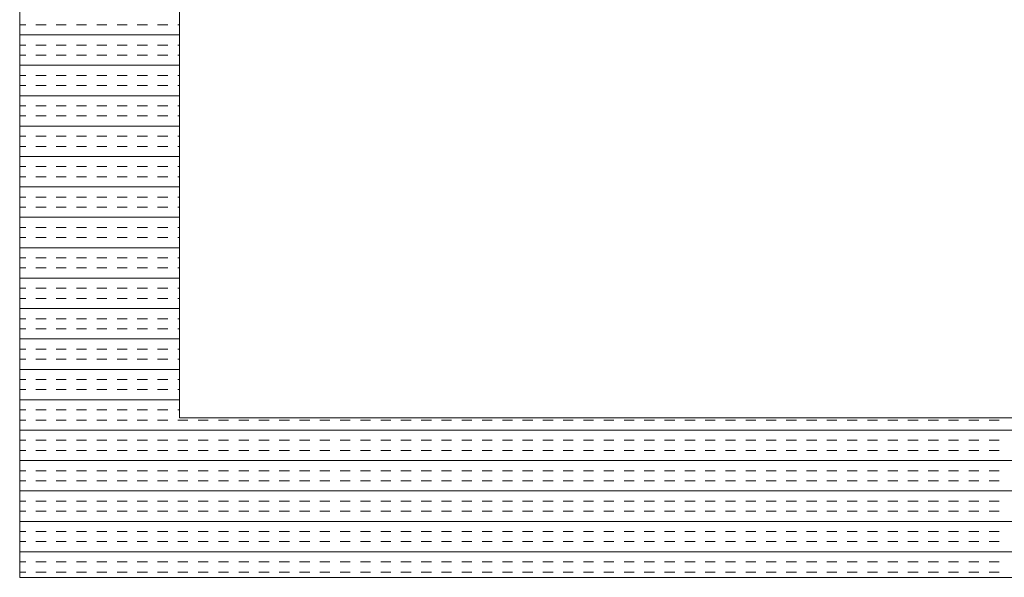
# Model space of a CAD drawing. Extents: x 3940905 to 4145695, y 925352 to 1109797.
# Tile 489 of 656: x 4007216 to 4007524, y 1099910 to 1100085. Entities that reach past the tile are written whole.
import ezdxf

# ---------------------------------------------------------------- set-up
doc = ezdxf.new("R2010")
doc.units = 0
doc.header["$LTSCALE"] = 750
doc.header["$MEASUREMENT"] = 0
doc.layers.add('CKD Equipments', color=252, linetype='CONTINUOUS', lineweight=0)

msp = doc.modelspace()

# ---------------------------------------------------------------- linework, layer by layer
at = {"layer": 'CKD Equipments'}
for p, q in [((4007216.16, 1100610.1), (4007216.16, 1099910.1)), ((4007266.16, 1100560.1), (4007266.16, 1099960.1)), ((4007266.16, 1099960.1), (4007984.16, 1099960.1)), ((4007216.16, 1099910.1), (4008034.16, 1099910.1))]:
    msp.add_line(p, q, dxfattribs=at)
at = {"layer": 'CKD Equipments', "color": 4, "linetype": 'Continuous'}
for p, q in [((4007216.16, 1100083.21), (4007218.05, 1100083.21)), ((4007221.23, 1100083.21), (4007224.4, 1100083.21)), ((4007227.58, 1100083.21), (4007230.75, 1100083.21)), ((4007233.93, 1100083.21), (4007237.1, 1100083.21)), ((4007240.28, 1100083.21), (4007243.45, 1100083.21)), ((4007246.63, 1100083.21), (4007249.8, 1100083.21)), ((4007252.98, 1100083.21), (4007256.15, 1100083.21)), ((4007259.33, 1100083.21), (4007262.5, 1100083.21)), ((4007265.68, 1100083.21), (4007266.16, 1100083.21)), ((4007216.16, 1100080.03), (4007266.16, 1100080.03)), ((4007216.16, 1100076.86), (4007218.05, 1100076.86)), ((4007221.23, 1100076.86), (4007224.4, 1100076.86)), ((4007227.58, 1100076.86), (4007230.75, 1100076.86)), ((4007233.93, 1100076.86), (4007237.1, 1100076.86)), ((4007240.28, 1100076.86), (4007243.45, 1100076.86)), ((4007246.63, 1100076.86), (4007249.8, 1100076.86)), ((4007252.98, 1100076.86), (4007256.15, 1100076.86)), ((4007259.33, 1100076.86), (4007262.5, 1100076.86)), ((4007265.68, 1100076.86), (4007266.16, 1100076.86)), ((4007216.16, 1100073.68), (4007218.05, 1100073.68)), ((4007221.23, 1100073.68), (4007224.4, 1100073.68)), ((4007227.58, 1100073.68), (4007230.75, 1100073.68)), ((4007233.93, 1100073.68), (4007237.1, 1100073.68)), ((4007240.28, 1100073.68), (4007243.45, 1100073.68)), ((4007246.63, 1100073.68), (4007249.8, 1100073.68)), ((4007252.98, 1100073.68), (4007256.15, 1100073.68)), ((4007259.33, 1100073.68), (4007262.5, 1100073.68)), ((4007265.68, 1100073.68), (4007266.16, 1100073.68)), ((4007216.16, 1100070.51), (4007266.16, 1100070.51)), ((4007216.16, 1100067.33), (4007218.05, 1100067.33)), ((4007221.23, 1100067.33), (4007224.4, 1100067.33)), ((4007227.58, 1100067.33), (4007230.75, 1100067.33)), ((4007233.93, 1100067.33), (4007237.1, 1100067.33)), ((4007240.28, 1100067.33), (4007243.45, 1100067.33)), ((4007246.63, 1100067.33), (4007249.8, 1100067.33)), ((4007252.98, 1100067.33), (4007256.15, 1100067.33)), ((4007259.33, 1100067.33), (4007262.5, 1100067.33)), ((4007265.68, 1100067.33), (4007266.16, 1100067.33)), ((4007216.16, 1100064.16), (4007218.05, 1100064.16)), ((4007221.23, 1100064.16), (4007224.4, 1100064.16)), ((4007227.58, 1100064.16), (4007230.75, 1100064.16)), ((4007233.93, 1100064.16), (4007237.1, 1100064.16)), ((4007240.28, 1100064.16), (4007243.45, 1100064.16)), ((4007246.63, 1100064.16), (4007249.8, 1100064.16)), ((4007252.98, 1100064.16), (4007256.15, 1100064.16)), ((4007259.33, 1100064.16), (4007262.5, 1100064.16)), ((4007265.68, 1100064.16), (4007266.16, 1100064.16)), ((4007216.16, 1100060.98), (4007266.16, 1100060.98)), ((4007216.16, 1100057.81), (4007218.05, 1100057.81)), ((4007221.23, 1100057.81), (4007224.4, 1100057.81)), ((4007227.58, 1100057.81), (4007230.75, 1100057.81)), ((4007233.93, 1100057.81), (4007237.1, 1100057.81)), ((4007240.28, 1100057.81), (4007243.45, 1100057.81)), ((4007246.63, 1100057.81), (4007249.8, 1100057.81)), ((4007252.98, 1100057.81), (4007256.15, 1100057.81)), ((4007259.33, 1100057.81), (4007262.5, 1100057.81)), ((4007265.68, 1100057.81), (4007266.16, 1100057.81)), ((4007216.16, 1100054.63), (4007218.05, 1100054.63)), ((4007221.23, 1100054.63), (4007224.4, 1100054.63)), ((4007227.58, 1100054.63), (4007230.75, 1100054.63)), ((4007233.93, 1100054.63), (4007237.1, 1100054.63)), ((4007240.28, 1100054.63), (4007243.45, 1100054.63)), ((4007246.63, 1100054.63), (4007249.8, 1100054.63)), ((4007252.98, 1100054.63), (4007256.15, 1100054.63)), ((4007259.33, 1100054.63), (4007262.5, 1100054.63)), ((4007265.68, 1100054.63), (4007266.16, 1100054.63)), ((4007216.16, 1100051.46), (4007266.16, 1100051.46)), ((4007216.16, 1100048.28), (4007218.05, 1100048.28)), ((4007221.23, 1100048.28), (4007224.4, 1100048.28)), ((4007227.58, 1100048.28), (4007230.75, 1100048.28)), ((4007233.93, 1100048.28), (4007237.1, 1100048.28)), ((4007240.28, 1100048.28), (4007243.45, 1100048.28)), ((4007246.63, 1100048.28), (4007249.8, 1100048.28)), ((4007252.98, 1100048.28), (4007256.15, 1100048.28)), ((4007259.33, 1100048.28), (4007262.5, 1100048.28)), ((4007265.68, 1100048.28), (4007266.16, 1100048.28)), ((4007216.16, 1100045.11), (4007218.05, 1100045.11)), ((4007221.23, 1100045.11), (4007224.4, 1100045.11)), ((4007227.58, 1100045.11), (4007230.75, 1100045.11)), ((4007233.93, 1100045.11), (4007237.1, 1100045.11)), ((4007240.28, 1100045.11), (4007243.45, 1100045.11)), ((4007246.63, 1100045.11), (4007249.8, 1100045.11)), ((4007252.98, 1100045.11), (4007256.15, 1100045.11)), ((4007259.33, 1100045.11), (4007262.5, 1100045.11)), ((4007265.68, 1100045.11), (4007266.16, 1100045.11)), ((4007216.16, 1100041.93), (4007266.16, 1100041.93)), ((4007216.16, 1100038.76), (4007218.05, 1100038.76)), ((4007221.23, 1100038.76), (4007224.4, 1100038.76)), ((4007227.58, 1100038.76), (4007230.75, 1100038.76)), ((4007233.93, 1100038.76), (4007237.1, 1100038.76)), ((4007240.28, 1100038.76), (4007243.45, 1100038.76)), ((4007246.63, 1100038.76), (4007249.8, 1100038.76)), ((4007252.98, 1100038.76), (4007256.15, 1100038.76)), ((4007259.33, 1100038.76), (4007262.5, 1100038.76)), ((4007265.68, 1100038.76), (4007266.16, 1100038.76)), ((4007216.16, 1100035.58), (4007218.05, 1100035.58)), ((4007221.23, 1100035.58), (4007224.4, 1100035.58)), ((4007227.58, 1100035.58), (4007230.75, 1100035.58)), ((4007233.93, 1100035.58), (4007237.1, 1100035.58)), ((4007240.28, 1100035.58), (4007243.45, 1100035.58)), ((4007246.63, 1100035.58), (4007249.8, 1100035.58)), ((4007252.98, 1100035.58), (4007256.15, 1100035.58)), ((4007259.33, 1100035.58), (4007262.5, 1100035.58)), ((4007265.68, 1100035.58), (4007266.16, 1100035.58)), ((4007216.16, 1100032.41), (4007266.16, 1100032.41)), ((4007216.16, 1100029.23), (4007218.05, 1100029.23)), ((4007221.23, 1100029.23), (4007224.4, 1100029.23)), ((4007227.58, 1100029.23), (4007230.75, 1100029.23)), ((4007233.93, 1100029.23), (4007237.1, 1100029.23)), ((4007240.28, 1100029.23), (4007243.45, 1100029.23)), ((4007246.63, 1100029.23), (4007249.8, 1100029.23)), ((4007252.98, 1100029.23), (4007256.15, 1100029.23)), ((4007259.33, 1100029.23), (4007262.5, 1100029.23)), ((4007265.68, 1100029.23), (4007266.16, 1100029.23)), ((4007216.16, 1100026.06), (4007218.05, 1100026.06)), ((4007221.23, 1100026.06), (4007224.4, 1100026.06)), ((4007227.58, 1100026.06), (4007230.75, 1100026.06)), ((4007233.93, 1100026.06), (4007237.1, 1100026.06)), ((4007240.28, 1100026.06), (4007243.45, 1100026.06)), ((4007246.63, 1100026.06), (4007249.8, 1100026.06)), ((4007252.98, 1100026.06), (4007256.15, 1100026.06)), ((4007259.33, 1100026.06), (4007262.5, 1100026.06)), ((4007265.68, 1100026.06), (4007266.16, 1100026.06)), ((4007216.16, 1100022.88), (4007266.16, 1100022.88)), ((4007216.16, 1100019.71), (4007218.05, 1100019.71)), ((4007221.23, 1100019.71), (4007224.4, 1100019.71)), ((4007227.58, 1100019.71), (4007230.75, 1100019.71)), ((4007233.93, 1100019.71), (4007237.1, 1100019.71)), ((4007240.28, 1100019.71), (4007243.45, 1100019.71)), ((4007246.63, 1100019.71), (4007249.8, 1100019.71)), ((4007252.98, 1100019.71), (4007256.15, 1100019.71)), ((4007259.33, 1100019.71), (4007262.5, 1100019.71)), ((4007265.68, 1100019.71), (4007266.16, 1100019.71)), ((4007216.16, 1100016.53), (4007218.05, 1100016.53)), ((4007221.23, 1100016.53), (4007224.4, 1100016.53)), ((4007227.58, 1100016.53), (4007230.75, 1100016.53)), ((4007233.93, 1100016.53), (4007237.1, 1100016.53)), ((4007240.28, 1100016.53), (4007243.45, 1100016.53)), ((4007246.63, 1100016.53), (4007249.8, 1100016.53)), ((4007252.98, 1100016.53), (4007256.15, 1100016.53)), ((4007259.33, 1100016.53), (4007262.5, 1100016.53)), ((4007265.68, 1100016.53), (4007266.16, 1100016.53)), ((4007216.16, 1100013.36), (4007266.16, 1100013.36)), ((4007216.16, 1100010.18), (4007218.05, 1100010.18)), ((4007221.23, 1100010.18), (4007224.4, 1100010.18)), ((4007227.58, 1100010.18), (4007230.75, 1100010.18)), ((4007233.93, 1100010.18), (4007237.1, 1100010.18)), ((4007240.28, 1100010.18), (4007243.45, 1100010.18)), ((4007246.63, 1100010.18), (4007249.8, 1100010.18)), ((4007252.98, 1100010.18), (4007256.15, 1100010.18)), ((4007259.33, 1100010.18), (4007262.5, 1100010.18)), ((4007265.68, 1100010.18), (4007266.16, 1100010.18)), ((4007216.16, 1100007.01), (4007218.05, 1100007.01)), ((4007221.23, 1100007.01), (4007224.4, 1100007.01)), ((4007227.58, 1100007.01), (4007230.75, 1100007.01)), ((4007233.93, 1100007.01), (4007237.1, 1100007.01)), ((4007240.28, 1100007.01), (4007243.45, 1100007.01)), ((4007246.63, 1100007.01), (4007249.8, 1100007.01)), ((4007252.98, 1100007.01), (4007256.15, 1100007.01)), ((4007259.33, 1100007.01), (4007262.5, 1100007.01)), ((4007265.68, 1100007.01), (4007266.16, 1100007.01)), ((4007216.16, 1100003.83), (4007266.16, 1100003.83)), ((4007216.16, 1100000.66), (4007218.05, 1100000.66)), ((4007221.23, 1100000.66), (4007224.4, 1100000.66)), ((4007227.58, 1100000.66), (4007230.75, 1100000.66)), ((4007233.93, 1100000.66), (4007237.1, 1100000.66)), ((4007240.28, 1100000.66), (4007243.45, 1100000.66)), ((4007246.63, 1100000.66), (4007249.8, 1100000.66)), ((4007252.98, 1100000.66), (4007256.15, 1100000.66)), ((4007259.33, 1100000.66), (4007262.5, 1100000.66)), ((4007265.68, 1100000.66), (4007266.16, 1100000.66)), ((4007216.16, 1099997.48), (4007218.05, 1099997.48)), ((4007221.23, 1099997.48), (4007224.4, 1099997.48)), ((4007227.58, 1099997.48), (4007230.75, 1099997.48)), ((4007233.93, 1099997.48), (4007237.1, 1099997.48)), ((4007240.28, 1099997.48), (4007243.45, 1099997.48)), ((4007246.63, 1099997.48), (4007249.8, 1099997.48)), ((4007252.98, 1099997.48), (4007256.15, 1099997.48)), ((4007259.33, 1099997.48), (4007262.5, 1099997.48)), ((4007265.68, 1099997.48), (4007266.16, 1099997.48)), ((4007216.16, 1099994.31), (4007266.16, 1099994.31)), ((4007216.16, 1099991.13), (4007218.05, 1099991.13)), ((4007221.23, 1099991.13), (4007224.4, 1099991.13)), ((4007227.58, 1099991.13), (4007230.75, 1099991.13)), ((4007233.93, 1099991.13), (4007237.1, 1099991.13)), ((4007240.28, 1099991.13), (4007243.45, 1099991.13)), ((4007246.63, 1099991.13), (4007249.8, 1099991.13)), ((4007252.98, 1099991.13), (4007256.15, 1099991.13)), ((4007259.33, 1099991.13), (4007262.5, 1099991.13)), ((4007265.68, 1099991.13), (4007266.16, 1099991.13)), ((4007216.16, 1099987.96), (4007218.05, 1099987.96)), ((4007221.23, 1099987.96), (4007224.4, 1099987.96)), ((4007227.58, 1099987.96), (4007230.75, 1099987.96)), ((4007233.93, 1099987.96), (4007237.1, 1099987.96)), ((4007240.28, 1099987.96), (4007243.45, 1099987.96)), ((4007246.63, 1099987.96), (4007249.8, 1099987.96)), ((4007252.98, 1099987.96), (4007256.15, 1099987.96)), ((4007259.33, 1099987.96), (4007262.5, 1099987.96)), ((4007265.68, 1099987.96), (4007266.16, 1099987.96)), ((4007216.16, 1099984.78), (4007266.16, 1099984.78)), ((4007216.16, 1099981.61), (4007218.05, 1099981.61)), ((4007221.23, 1099981.61), (4007224.4, 1099981.61)), ((4007227.58, 1099981.61), (4007230.75, 1099981.61)), ((4007233.93, 1099981.61), (4007237.1, 1099981.61)), ((4007240.28, 1099981.61), (4007243.45, 1099981.61)), ((4007246.63, 1099981.61), (4007249.8, 1099981.61)), ((4007252.98, 1099981.61), (4007256.15, 1099981.61)), ((4007259.33, 1099981.61), (4007262.5, 1099981.61)), ((4007265.68, 1099981.61), (4007266.16, 1099981.61)), ((4007216.16, 1099978.43), (4007218.05, 1099978.43)), ((4007221.23, 1099978.43), (4007224.4, 1099978.43)), ((4007227.58, 1099978.43), (4007230.75, 1099978.43)), ((4007233.93, 1099978.43), (4007237.1, 1099978.43)), ((4007240.28, 1099978.43), (4007243.45, 1099978.43)), ((4007246.63, 1099978.43), (4007249.8, 1099978.43)), ((4007252.98, 1099978.43), (4007256.15, 1099978.43)), ((4007259.33, 1099978.43), (4007262.5, 1099978.43)), ((4007265.68, 1099978.43), (4007266.16, 1099978.43)), ((4007216.16, 1099975.26), (4007266.16, 1099975.26)), ((4007216.16, 1099972.08), (4007218.05, 1099972.08)), ((4007221.23, 1099972.08), (4007224.4, 1099972.08)), ((4007227.58, 1099972.08), (4007230.75, 1099972.08)), ((4007233.93, 1099972.08), (4007237.1, 1099972.08)), ((4007240.28, 1099972.08), (4007243.45, 1099972.08)), ((4007246.63, 1099972.08), (4007249.8, 1099972.08)), ((4007252.98, 1099972.08), (4007256.15, 1099972.08)), ((4007259.33, 1099972.08), (4007262.5, 1099972.08)), ((4007265.68, 1099972.08), (4007266.16, 1099972.08)), ((4007216.16, 1099968.91), (4007218.05, 1099968.91)), ((4007221.23, 1099968.91), (4007224.4, 1099968.91)), ((4007227.58, 1099968.91), (4007230.75, 1099968.91)), ((4007233.93, 1099968.91), (4007237.1, 1099968.91)), ((4007240.28, 1099968.91), (4007243.45, 1099968.91)), ((4007246.63, 1099968.91), (4007249.8, 1099968.91)), ((4007252.98, 1099968.91), (4007256.15, 1099968.91)), ((4007259.33, 1099968.91), (4007262.5, 1099968.91)), ((4007265.68, 1099968.91), (4007266.16, 1099968.91)), ((4007216.16, 1099965.73), (4007266.16, 1099965.73)), ((4007216.16, 1099962.56), (4007218.05, 1099962.56)), ((4007221.23, 1099962.56), (4007224.4, 1099962.56)), ((4007227.58, 1099962.56), (4007230.75, 1099962.56)), ((4007233.93, 1099962.56), (4007237.1, 1099962.56)), ((4007240.28, 1099962.56), (4007243.45, 1099962.56)), ((4007246.63, 1099962.56), (4007249.8, 1099962.56)), ((4007252.98, 1099962.56), (4007256.15, 1099962.56)), ((4007259.33, 1099962.56), (4007262.5, 1099962.56)), ((4007265.68, 1099962.56), (4007266.16, 1099962.56)), ((4007216.16, 1099959.38), (4007218.05, 1099959.38)), ((4007221.23, 1099959.38), (4007224.4, 1099959.38)), ((4007227.58, 1099959.38), (4007230.75, 1099959.38)), ((4007233.93, 1099959.38), (4007237.1, 1099959.38)), ((4007240.28, 1099959.38), (4007243.45, 1099959.38)), ((4007246.63, 1099959.38), (4007249.8, 1099959.38)), ((4007252.98, 1099959.38), (4007256.15, 1099959.38)), ((4007259.33, 1099959.38), (4007262.5, 1099959.38)), ((4007265.68, 1099959.38), (4007268.85, 1099959.38)), ((4007272.03, 1099959.38), (4007275.2, 1099959.38)), ((4007278.38, 1099959.38), (4007281.55, 1099959.38)), ((4007284.73, 1099959.38), (4007287.9, 1099959.38)), ((4007291.08, 1099959.38), (4007294.25, 1099959.38)), ((4007297.43, 1099959.38), (4007300.6, 1099959.38)), ((4007303.78, 1099959.38), (4007306.95, 1099959.38)), ((4007310.13, 1099959.38), (4007313.3, 1099959.38)), ((4007316.48, 1099959.38), (4007319.65, 1099959.38)), ((4007322.83, 1099959.38), (4007326, 1099959.38)), ((4007329.18, 1099959.38), (4007332.35, 1099959.38)), ((4007335.53, 1099959.38), (4007338.7, 1099959.38)), ((4007341.88, 1099959.38), (4007345.05, 1099959.38)), ((4007348.23, 1099959.38), (4007351.4, 1099959.38)), ((4007354.58, 1099959.38), (4007357.75, 1099959.38)), ((4007360.93, 1099959.38), (4007364.1, 1099959.38)), ((4007367.28, 1099959.38), (4007370.45, 1099959.38)), ((4007373.63, 1099959.38), (4007376.8, 1099959.38)), ((4007379.98, 1099959.38), (4007383.15, 1099959.38)), ((4007386.33, 1099959.38), (4007389.5, 1099959.38)), ((4007392.68, 1099959.38), (4007395.85, 1099959.38)), ((4007399.03, 1099959.38), (4007402.2, 1099959.38)), ((4007405.38, 1099959.38), (4007408.55, 1099959.38)), ((4007411.73, 1099959.38), (4007414.9, 1099959.38)), ((4007418.08, 1099959.38), (4007421.25, 1099959.38)), ((4007424.43, 1099959.38), (4007427.6, 1099959.38)), ((4007430.78, 1099959.38), (4007433.95, 1099959.38)), ((4007437.13, 1099959.38), (4007440.3, 1099959.38)), ((4007443.48, 1099959.38), (4007446.65, 1099959.38)), ((4007449.83, 1099959.38), (4007453, 1099959.38)), ((4007456.18, 1099959.38), (4007459.35, 1099959.38)), ((4007462.53, 1099959.38), (4007465.7, 1099959.38)), ((4007468.88, 1099959.38), (4007472.05, 1099959.38)), ((4007475.23, 1099959.38), (4007478.4, 1099959.38)), ((4007481.58, 1099959.38), (4007484.75, 1099959.38)), ((4007487.93, 1099959.38), (4007491.1, 1099959.38)), ((4007494.28, 1099959.38), (4007497.45, 1099959.38)), ((4007500.63, 1099959.38), (4007503.8, 1099959.38)), ((4007506.98, 1099959.38), (4007510.15, 1099959.38)), ((4007513.33, 1099959.38), (4007516.5, 1099959.38)), ((4007519.68, 1099959.38), (4007522.85, 1099959.38)), ((4007216.16, 1099956.21), (4008034.16, 1099956.21)), ((4007216.16, 1099953.03), (4007218.05, 1099953.03)), ((4007221.23, 1099953.03), (4007224.4, 1099953.03)), ((4007227.58, 1099953.03), (4007230.75, 1099953.03)), ((4007233.93, 1099953.03), (4007237.1, 1099953.03)), ((4007240.28, 1099953.03), (4007243.45, 1099953.03)), ((4007246.63, 1099953.03), (4007249.8, 1099953.03)), ((4007252.98, 1099953.03), (4007256.15, 1099953.03)), ((4007259.33, 1099953.03), (4007262.5, 1099953.03)), ((4007265.68, 1099953.03), (4007268.85, 1099953.03)), ((4007272.03, 1099953.03), (4007275.2, 1099953.03)), ((4007278.38, 1099953.03), (4007281.55, 1099953.03)), ((4007284.73, 1099953.03), (4007287.9, 1099953.03)), ((4007291.08, 1099953.03), (4007294.25, 1099953.03)), ((4007297.43, 1099953.03), (4007300.6, 1099953.03)), ((4007303.78, 1099953.03), (4007306.95, 1099953.03)), ((4007310.13, 1099953.03), (4007313.3, 1099953.03)), ((4007316.48, 1099953.03), (4007319.65, 1099953.03)), ((4007322.83, 1099953.03), (4007326, 1099953.03)), ((4007329.18, 1099953.03), (4007332.35, 1099953.03)), ((4007335.53, 1099953.03), (4007338.7, 1099953.03)), ((4007341.88, 1099953.03), (4007345.05, 1099953.03)), ((4007348.23, 1099953.03), (4007351.4, 1099953.03)), ((4007354.58, 1099953.03), (4007357.75, 1099953.03)), ((4007360.93, 1099953.03), (4007364.1, 1099953.03)), ((4007367.28, 1099953.03), (4007370.45, 1099953.03)), ((4007373.63, 1099953.03), (4007376.8, 1099953.03)), ((4007379.98, 1099953.03), (4007383.15, 1099953.03)), ((4007386.33, 1099953.03), (4007389.5, 1099953.03)), ((4007392.68, 1099953.03), (4007395.85, 1099953.03)), ((4007399.03, 1099953.03), (4007402.2, 1099953.03)), ((4007405.38, 1099953.03), (4007408.55, 1099953.03)), ((4007411.73, 1099953.03), (4007414.9, 1099953.03)), ((4007418.08, 1099953.03), (4007421.25, 1099953.03)), ((4007424.43, 1099953.03), (4007427.6, 1099953.03)), ((4007430.78, 1099953.03), (4007433.95, 1099953.03)), ((4007437.13, 1099953.03), (4007440.3, 1099953.03)), ((4007443.48, 1099953.03), (4007446.65, 1099953.03)), ((4007449.83, 1099953.03), (4007453, 1099953.03)), ((4007456.18, 1099953.03), (4007459.35, 1099953.03)), ((4007462.53, 1099953.03), (4007465.7, 1099953.03)), ((4007468.88, 1099953.03), (4007472.05, 1099953.03)), ((4007475.23, 1099953.03), (4007478.4, 1099953.03)), ((4007481.58, 1099953.03), (4007484.75, 1099953.03)), ((4007487.93, 1099953.03), (4007491.1, 1099953.03)), ((4007494.28, 1099953.03), (4007497.45, 1099953.03)), ((4007500.63, 1099953.03), (4007503.8, 1099953.03)), ((4007506.98, 1099953.03), (4007510.15, 1099953.03)), ((4007513.33, 1099953.03), (4007516.5, 1099953.03)), ((4007519.68, 1099953.03), (4007522.85, 1099953.03)), ((4007216.16, 1099949.86), (4007218.05, 1099949.86)), ((4007221.23, 1099949.86), (4007224.4, 1099949.86)), ((4007227.58, 1099949.86), (4007230.75, 1099949.86)), ((4007233.93, 1099949.86), (4007237.1, 1099949.86)), ((4007240.28, 1099949.86), (4007243.45, 1099949.86)), ((4007246.63, 1099949.86), (4007249.8, 1099949.86)), ((4007252.98, 1099949.86), (4007256.15, 1099949.86)), ((4007259.33, 1099949.86), (4007262.5, 1099949.86)), ((4007265.68, 1099949.86), (4007268.85, 1099949.86)), ((4007272.03, 1099949.86), (4007275.2, 1099949.86)), ((4007278.38, 1099949.86), (4007281.55, 1099949.86)), ((4007284.73, 1099949.86), (4007287.9, 1099949.86)), ((4007291.08, 1099949.86), (4007294.25, 1099949.86)), ((4007297.43, 1099949.86), (4007300.6, 1099949.86)), ((4007303.78, 1099949.86), (4007306.95, 1099949.86)), ((4007310.13, 1099949.86), (4007313.3, 1099949.86)), ((4007316.48, 1099949.86), (4007319.65, 1099949.86)), ((4007322.83, 1099949.86), (4007326, 1099949.86)), ((4007329.18, 1099949.86), (4007332.35, 1099949.86)), ((4007335.53, 1099949.86), (4007338.7, 1099949.86)), ((4007341.88, 1099949.86), (4007345.05, 1099949.86)), ((4007348.23, 1099949.86), (4007351.4, 1099949.86)), ((4007354.58, 1099949.86), (4007357.75, 1099949.86)), ((4007360.93, 1099949.86), (4007364.1, 1099949.86)), ((4007367.28, 1099949.86), (4007370.45, 1099949.86)), ((4007373.63, 1099949.86), (4007376.8, 1099949.86)), ((4007379.98, 1099949.86), (4007383.15, 1099949.86)), ((4007386.33, 1099949.86), (4007389.5, 1099949.86)), ((4007392.68, 1099949.86), (4007395.85, 1099949.86)), ((4007399.03, 1099949.86), (4007402.2, 1099949.86)), ((4007405.38, 1099949.86), (4007408.55, 1099949.86)), ((4007411.73, 1099949.86), (4007414.9, 1099949.86)), ((4007418.08, 1099949.86), (4007421.25, 1099949.86)), ((4007424.43, 1099949.86), (4007427.6, 1099949.86)), ((4007430.78, 1099949.86), (4007433.95, 1099949.86)), ((4007437.13, 1099949.86), (4007440.3, 1099949.86)), ((4007443.48, 1099949.86), (4007446.65, 1099949.86)), ((4007449.83, 1099949.86), (4007453, 1099949.86)), ((4007456.18, 1099949.86), (4007459.35, 1099949.86)), ((4007462.53, 1099949.86), (4007465.7, 1099949.86)), ((4007468.88, 1099949.86), (4007472.05, 1099949.86)), ((4007475.23, 1099949.86), (4007478.4, 1099949.86)), ((4007481.58, 1099949.86), (4007484.75, 1099949.86)), ((4007487.93, 1099949.86), (4007491.1, 1099949.86)), ((4007494.28, 1099949.86), (4007497.45, 1099949.86)), ((4007500.63, 1099949.86), (4007503.8, 1099949.86)), ((4007506.98, 1099949.86), (4007510.15, 1099949.86)), ((4007513.33, 1099949.86), (4007516.5, 1099949.86)), ((4007519.68, 1099949.86), (4007522.85, 1099949.86)), ((4007216.16, 1099946.68), (4008034.16, 1099946.68)), ((4007216.16, 1099943.51), (4007218.05, 1099943.51)), ((4007221.23, 1099943.51), (4007224.4, 1099943.51)), ((4007227.58, 1099943.51), (4007230.75, 1099943.51)), ((4007233.93, 1099943.51), (4007237.1, 1099943.51)), ((4007240.28, 1099943.51), (4007243.45, 1099943.51)), ((4007246.63, 1099943.51), (4007249.8, 1099943.51)), ((4007252.98, 1099943.51), (4007256.15, 1099943.51)), ((4007259.33, 1099943.51), (4007262.5, 1099943.51)), ((4007265.68, 1099943.51), (4007268.85, 1099943.51)), ((4007272.03, 1099943.51), (4007275.2, 1099943.51)), ((4007278.38, 1099943.51), (4007281.55, 1099943.51)), ((4007284.73, 1099943.51), (4007287.9, 1099943.51)), ((4007291.08, 1099943.51), (4007294.25, 1099943.51)), ((4007297.43, 1099943.51), (4007300.6, 1099943.51)), ((4007303.78, 1099943.51), (4007306.95, 1099943.51)), ((4007310.13, 1099943.51), (4007313.3, 1099943.51)), ((4007316.48, 1099943.51), (4007319.65, 1099943.51)), ((4007322.83, 1099943.51), (4007326, 1099943.51)), ((4007329.18, 1099943.51), (4007332.35, 1099943.51)), ((4007335.53, 1099943.51), (4007338.7, 1099943.51)), ((4007341.88, 1099943.51), (4007345.05, 1099943.51)), ((4007348.23, 1099943.51), (4007351.4, 1099943.51)), ((4007354.58, 1099943.51), (4007357.75, 1099943.51)), ((4007360.93, 1099943.51), (4007364.1, 1099943.51)), ((4007367.28, 1099943.51), (4007370.45, 1099943.51)), ((4007373.63, 1099943.51), (4007376.8, 1099943.51)), ((4007379.98, 1099943.51), (4007383.15, 1099943.51)), ((4007386.33, 1099943.51), (4007389.5, 1099943.51)), ((4007392.68, 1099943.51), (4007395.85, 1099943.51)), ((4007399.03, 1099943.51), (4007402.2, 1099943.51)), ((4007405.38, 1099943.51), (4007408.55, 1099943.51)), ((4007411.73, 1099943.51), (4007414.9, 1099943.51)), ((4007418.08, 1099943.51), (4007421.25, 1099943.51)), ((4007424.43, 1099943.51), (4007427.6, 1099943.51)), ((4007430.78, 1099943.51), (4007433.95, 1099943.51)), ((4007437.13, 1099943.51), (4007440.3, 1099943.51)), ((4007443.48, 1099943.51), (4007446.65, 1099943.51)), ((4007449.83, 1099943.51), (4007453, 1099943.51)), ((4007456.18, 1099943.51), (4007459.35, 1099943.51)), ((4007462.53, 1099943.51), (4007465.7, 1099943.51)), ((4007468.88, 1099943.51), (4007472.05, 1099943.51)), ((4007475.23, 1099943.51), (4007478.4, 1099943.51)), ((4007481.58, 1099943.51), (4007484.75, 1099943.51)), ((4007487.93, 1099943.51), (4007491.1, 1099943.51)), ((4007494.28, 1099943.51), (4007497.45, 1099943.51)), ((4007500.63, 1099943.51), (4007503.8, 1099943.51)), ((4007506.98, 1099943.51), (4007510.15, 1099943.51)), ((4007513.33, 1099943.51), (4007516.5, 1099943.51)), ((4007519.68, 1099943.51), (4007522.85, 1099943.51)), ((4007216.16, 1099940.33), (4007218.05, 1099940.33)), ((4007221.23, 1099940.33), (4007224.4, 1099940.33)), ((4007227.58, 1099940.33), (4007230.75, 1099940.33)), ((4007233.93, 1099940.33), (4007237.1, 1099940.33)), ((4007240.28, 1099940.33), (4007243.45, 1099940.33)), ((4007246.63, 1099940.33), (4007249.8, 1099940.33)), ((4007252.98, 1099940.33), (4007256.15, 1099940.33)), ((4007259.33, 1099940.33), (4007262.5, 1099940.33)), ((4007265.68, 1099940.33), (4007268.85, 1099940.33)), ((4007272.03, 1099940.33), (4007275.2, 1099940.33)), ((4007278.38, 1099940.33), (4007281.55, 1099940.33)), ((4007284.73, 1099940.33), (4007287.9, 1099940.33)), ((4007291.08, 1099940.33), (4007294.25, 1099940.33)), ((4007297.43, 1099940.33), (4007300.6, 1099940.33)), ((4007303.78, 1099940.33), (4007306.95, 1099940.33)), ((4007310.13, 1099940.33), (4007313.3, 1099940.33)), ((4007316.48, 1099940.33), (4007319.65, 1099940.33)), ((4007322.83, 1099940.33), (4007326, 1099940.33)), ((4007329.18, 1099940.33), (4007332.35, 1099940.33)), ((4007335.53, 1099940.33), (4007338.7, 1099940.33)), ((4007341.88, 1099940.33), (4007345.05, 1099940.33)), ((4007348.23, 1099940.33), (4007351.4, 1099940.33)), ((4007354.58, 1099940.33), (4007357.75, 1099940.33)), ((4007360.93, 1099940.33), (4007364.1, 1099940.33)), ((4007367.28, 1099940.33), (4007370.45, 1099940.33)), ((4007373.63, 1099940.33), (4007376.8, 1099940.33)), ((4007379.98, 1099940.33), (4007383.15, 1099940.33)), ((4007386.33, 1099940.33), (4007389.5, 1099940.33)), ((4007392.68, 1099940.33), (4007395.85, 1099940.33)), ((4007399.03, 1099940.33), (4007402.2, 1099940.33)), ((4007405.38, 1099940.33), (4007408.55, 1099940.33)), ((4007411.73, 1099940.33), (4007414.9, 1099940.33)), ((4007418.08, 1099940.33), (4007421.25, 1099940.33)), ((4007424.43, 1099940.33), (4007427.6, 1099940.33)), ((4007430.78, 1099940.33), (4007433.95, 1099940.33)), ((4007437.13, 1099940.33), (4007440.3, 1099940.33)), ((4007443.48, 1099940.33), (4007446.65, 1099940.33)), ((4007449.83, 1099940.33), (4007453, 1099940.33)), ((4007456.18, 1099940.33), (4007459.35, 1099940.33)), ((4007462.53, 1099940.33), (4007465.7, 1099940.33)), ((4007468.88, 1099940.33), (4007472.05, 1099940.33)), ((4007475.23, 1099940.33), (4007478.4, 1099940.33)), ((4007481.58, 1099940.33), (4007484.75, 1099940.33)), ((4007487.93, 1099940.33), (4007491.1, 1099940.33)), ((4007494.28, 1099940.33), (4007497.45, 1099940.33)), ((4007500.63, 1099940.33), (4007503.8, 1099940.33)), ((4007506.98, 1099940.33), (4007510.15, 1099940.33)), ((4007513.33, 1099940.33), (4007516.5, 1099940.33)), ((4007519.68, 1099940.33), (4007522.85, 1099940.33)), ((4007216.16, 1099937.16), (4008034.16, 1099937.16)), ((4007216.16, 1099933.98), (4007218.05, 1099933.98)), ((4007221.23, 1099933.98), (4007224.4, 1099933.98)), ((4007227.58, 1099933.98), (4007230.75, 1099933.98)), ((4007233.93, 1099933.98), (4007237.1, 1099933.98)), ((4007240.28, 1099933.98), (4007243.45, 1099933.98)), ((4007246.63, 1099933.98), (4007249.8, 1099933.98)), ((4007252.98, 1099933.98), (4007256.15, 1099933.98)), ((4007259.33, 1099933.98), (4007262.5, 1099933.98)), ((4007265.68, 1099933.98), (4007268.85, 1099933.98)), ((4007272.03, 1099933.98), (4007275.2, 1099933.98)), ((4007278.38, 1099933.98), (4007281.55, 1099933.98)), ((4007284.73, 1099933.98), (4007287.9, 1099933.98)), ((4007291.08, 1099933.98), (4007294.25, 1099933.98)), ((4007297.43, 1099933.98), (4007300.6, 1099933.98)), ((4007303.78, 1099933.98), (4007306.95, 1099933.98)), ((4007310.13, 1099933.98), (4007313.3, 1099933.98)), ((4007316.48, 1099933.98), (4007319.65, 1099933.98)), ((4007322.83, 1099933.98), (4007326, 1099933.98)), ((4007329.18, 1099933.98), (4007332.35, 1099933.98)), ((4007335.53, 1099933.98), (4007338.7, 1099933.98)), ((4007341.88, 1099933.98), (4007345.05, 1099933.98)), ((4007348.23, 1099933.98), (4007351.4, 1099933.98)), ((4007354.58, 1099933.98), (4007357.75, 1099933.98)), ((4007360.93, 1099933.98), (4007364.1, 1099933.98)), ((4007367.28, 1099933.98), (4007370.45, 1099933.98)), ((4007373.63, 1099933.98), (4007376.8, 1099933.98)), ((4007379.98, 1099933.98), (4007383.15, 1099933.98)), ((4007386.33, 1099933.98), (4007389.5, 1099933.98)), ((4007392.68, 1099933.98), (4007395.85, 1099933.98)), ((4007399.03, 1099933.98), (4007402.2, 1099933.98)), ((4007405.38, 1099933.98), (4007408.55, 1099933.98)), ((4007411.73, 1099933.98), (4007414.9, 1099933.98)), ((4007418.08, 1099933.98), (4007421.25, 1099933.98)), ((4007424.43, 1099933.98), (4007427.6, 1099933.98)), ((4007430.78, 1099933.98), (4007433.95, 1099933.98)), ((4007437.13, 1099933.98), (4007440.3, 1099933.98)), ((4007443.48, 1099933.98), (4007446.65, 1099933.98)), ((4007449.83, 1099933.98), (4007453, 1099933.98)), ((4007456.18, 1099933.98), (4007459.35, 1099933.98)), ((4007462.53, 1099933.98), (4007465.7, 1099933.98)), ((4007468.88, 1099933.98), (4007472.05, 1099933.98)), ((4007475.23, 1099933.98), (4007478.4, 1099933.98)), ((4007481.58, 1099933.98), (4007484.75, 1099933.98)), ((4007487.93, 1099933.98), (4007491.1, 1099933.98)), ((4007494.28, 1099933.98), (4007497.45, 1099933.98)), ((4007500.63, 1099933.98), (4007503.8, 1099933.98)), ((4007506.98, 1099933.98), (4007510.15, 1099933.98)), ((4007513.33, 1099933.98), (4007516.5, 1099933.98)), ((4007519.68, 1099933.98), (4007522.85, 1099933.98)), ((4007216.16, 1099930.81), (4007218.05, 1099930.81)), ((4007221.23, 1099930.81), (4007224.4, 1099930.81)), ((4007227.58, 1099930.81), (4007230.75, 1099930.81)), ((4007233.93, 1099930.81), (4007237.1, 1099930.81)), ((4007240.28, 1099930.81), (4007243.45, 1099930.81)), ((4007246.63, 1099930.81), (4007249.8, 1099930.81)), ((4007252.98, 1099930.81), (4007256.15, 1099930.81)), ((4007259.33, 1099930.81), (4007262.5, 1099930.81)), ((4007265.68, 1099930.81), (4007268.85, 1099930.81)), ((4007272.03, 1099930.81), (4007275.2, 1099930.81)), ((4007278.38, 1099930.81), (4007281.55, 1099930.81)), ((4007284.73, 1099930.81), (4007287.9, 1099930.81)), ((4007291.08, 1099930.81), (4007294.25, 1099930.81)), ((4007297.43, 1099930.81), (4007300.6, 1099930.81)), ((4007303.78, 1099930.81), (4007306.95, 1099930.81)), ((4007310.13, 1099930.81), (4007313.3, 1099930.81)), ((4007316.48, 1099930.81), (4007319.65, 1099930.81)), ((4007322.83, 1099930.81), (4007326, 1099930.81)), ((4007329.18, 1099930.81), (4007332.35, 1099930.81)), ((4007335.53, 1099930.81), (4007338.7, 1099930.81)), ((4007341.88, 1099930.81), (4007345.05, 1099930.81)), ((4007348.23, 1099930.81), (4007351.4, 1099930.81)), ((4007354.58, 1099930.81), (4007357.75, 1099930.81)), ((4007360.93, 1099930.81), (4007364.1, 1099930.81)), ((4007367.28, 1099930.81), (4007370.45, 1099930.81)), ((4007373.63, 1099930.81), (4007376.8, 1099930.81)), ((4007379.98, 1099930.81), (4007383.15, 1099930.81)), ((4007386.33, 1099930.81), (4007389.5, 1099930.81)), ((4007392.68, 1099930.81), (4007395.85, 1099930.81)), ((4007399.03, 1099930.81), (4007402.2, 1099930.81)), ((4007405.38, 1099930.81), (4007408.55, 1099930.81)), ((4007411.73, 1099930.81), (4007414.9, 1099930.81)), ((4007418.08, 1099930.81), (4007421.25, 1099930.81)), ((4007424.43, 1099930.81), (4007427.6, 1099930.81)), ((4007430.78, 1099930.81), (4007433.95, 1099930.81)), ((4007437.13, 1099930.81), (4007440.3, 1099930.81)), ((4007443.48, 1099930.81), (4007446.65, 1099930.81)), ((4007449.83, 1099930.81), (4007453, 1099930.81)), ((4007456.18, 1099930.81), (4007459.35, 1099930.81)), ((4007462.53, 1099930.81), (4007465.7, 1099930.81)), ((4007468.88, 1099930.81), (4007472.05, 1099930.81)), ((4007475.23, 1099930.81), (4007478.4, 1099930.81)), ((4007481.58, 1099930.81), (4007484.75, 1099930.81)), ((4007487.93, 1099930.81), (4007491.1, 1099930.81)), ((4007494.28, 1099930.81), (4007497.45, 1099930.81)), ((4007500.63, 1099930.81), (4007503.8, 1099930.81)), ((4007506.98, 1099930.81), (4007510.15, 1099930.81)), ((4007513.33, 1099930.81), (4007516.5, 1099930.81)), ((4007519.68, 1099930.81), (4007522.85, 1099930.81)), ((4007216.16, 1099927.63), (4008034.16, 1099927.63)), ((4007216.16, 1099924.46), (4007218.05, 1099924.46)), ((4007221.23, 1099924.46), (4007224.4, 1099924.46)), ((4007227.58, 1099924.46), (4007230.75, 1099924.46)), ((4007233.93, 1099924.46), (4007237.1, 1099924.46)), ((4007240.28, 1099924.46), (4007243.45, 1099924.46)), ((4007246.63, 1099924.46), (4007249.8, 1099924.46)), ((4007252.98, 1099924.46), (4007256.15, 1099924.46)), ((4007259.33, 1099924.46), (4007262.5, 1099924.46)), ((4007265.68, 1099924.46), (4007268.85, 1099924.46)), ((4007272.03, 1099924.46), (4007275.2, 1099924.46)), ((4007278.38, 1099924.46), (4007281.55, 1099924.46)), ((4007284.73, 1099924.46), (4007287.9, 1099924.46)), ((4007291.08, 1099924.46), (4007294.25, 1099924.46)), ((4007297.43, 1099924.46), (4007300.6, 1099924.46)), ((4007303.78, 1099924.46), (4007306.95, 1099924.46)), ((4007310.13, 1099924.46), (4007313.3, 1099924.46)), ((4007316.48, 1099924.46), (4007319.65, 1099924.46)), ((4007322.83, 1099924.46), (4007326, 1099924.46)), ((4007329.18, 1099924.46), (4007332.35, 1099924.46)), ((4007335.53, 1099924.46), (4007338.7, 1099924.46)), ((4007341.88, 1099924.46), (4007345.05, 1099924.46)), ((4007348.23, 1099924.46), (4007351.4, 1099924.46)), ((4007354.58, 1099924.46), (4007357.75, 1099924.46)), ((4007360.93, 1099924.46), (4007364.1, 1099924.46)), ((4007367.28, 1099924.46), (4007370.45, 1099924.46)), ((4007373.63, 1099924.46), (4007376.8, 1099924.46)), ((4007379.98, 1099924.46), (4007383.15, 1099924.46)), ((4007386.33, 1099924.46), (4007389.5, 1099924.46)), ((4007392.68, 1099924.46), (4007395.85, 1099924.46)), ((4007399.03, 1099924.46), (4007402.2, 1099924.46)), ((4007405.38, 1099924.46), (4007408.55, 1099924.46)), ((4007411.73, 1099924.46), (4007414.9, 1099924.46)), ((4007418.08, 1099924.46), (4007421.25, 1099924.46)), ((4007424.43, 1099924.46), (4007427.6, 1099924.46)), ((4007430.78, 1099924.46), (4007433.95, 1099924.46)), ((4007437.13, 1099924.46), (4007440.3, 1099924.46)), ((4007443.48, 1099924.46), (4007446.65, 1099924.46)), ((4007449.83, 1099924.46), (4007453, 1099924.46)), ((4007456.18, 1099924.46), (4007459.35, 1099924.46)), ((4007462.53, 1099924.46), (4007465.7, 1099924.46)), ((4007468.88, 1099924.46), (4007472.05, 1099924.46)), ((4007475.23, 1099924.46), (4007478.4, 1099924.46)), ((4007481.58, 1099924.46), (4007484.75, 1099924.46)), ((4007487.93, 1099924.46), (4007491.1, 1099924.46)), ((4007494.28, 1099924.46), (4007497.45, 1099924.46)), ((4007500.63, 1099924.46), (4007503.8, 1099924.46)), ((4007506.98, 1099924.46), (4007510.15, 1099924.46)), ((4007513.33, 1099924.46), (4007516.5, 1099924.46)), ((4007519.68, 1099924.46), (4007522.85, 1099924.46)), ((4007216.16, 1099921.28), (4007218.05, 1099921.28)), ((4007221.23, 1099921.28), (4007224.4, 1099921.28)), ((4007227.58, 1099921.28), (4007230.75, 1099921.28)), ((4007233.93, 1099921.28), (4007237.1, 1099921.28)), ((4007240.28, 1099921.28), (4007243.45, 1099921.28)), ((4007246.63, 1099921.28), (4007249.8, 1099921.28)), ((4007252.98, 1099921.28), (4007256.15, 1099921.28)), ((4007259.33, 1099921.28), (4007262.5, 1099921.28)), ((4007265.68, 1099921.28), (4007268.85, 1099921.28)), ((4007272.03, 1099921.28), (4007275.2, 1099921.28)), ((4007278.38, 1099921.28), (4007281.55, 1099921.28)), ((4007284.73, 1099921.28), (4007287.9, 1099921.28)), ((4007291.08, 1099921.28), (4007294.25, 1099921.28)), ((4007297.43, 1099921.28), (4007300.6, 1099921.28)), ((4007303.78, 1099921.28), (4007306.95, 1099921.28)), ((4007310.13, 1099921.28), (4007313.3, 1099921.28)), ((4007316.48, 1099921.28), (4007319.65, 1099921.28)), ((4007322.83, 1099921.28), (4007326, 1099921.28)), ((4007329.18, 1099921.28), (4007332.35, 1099921.28)), ((4007335.53, 1099921.28), (4007338.7, 1099921.28)), ((4007341.88, 1099921.28), (4007345.05, 1099921.28)), ((4007348.23, 1099921.28), (4007351.4, 1099921.28)), ((4007354.58, 1099921.28), (4007357.75, 1099921.28)), ((4007360.93, 1099921.28), (4007364.1, 1099921.28)), ((4007367.28, 1099921.28), (4007370.45, 1099921.28)), ((4007373.63, 1099921.28), (4007376.8, 1099921.28)), ((4007379.98, 1099921.28), (4007383.15, 1099921.28)), ((4007386.33, 1099921.28), (4007389.5, 1099921.28)), ((4007392.68, 1099921.28), (4007395.85, 1099921.28)), ((4007399.03, 1099921.28), (4007402.2, 1099921.28)), ((4007405.38, 1099921.28), (4007408.55, 1099921.28)), ((4007411.73, 1099921.28), (4007414.9, 1099921.28)), ((4007418.08, 1099921.28), (4007421.25, 1099921.28)), ((4007424.43, 1099921.28), (4007427.6, 1099921.28)), ((4007430.78, 1099921.28), (4007433.95, 1099921.28)), ((4007437.13, 1099921.28), (4007440.3, 1099921.28)), ((4007443.48, 1099921.28), (4007446.65, 1099921.28)), ((4007449.83, 1099921.28), (4007453, 1099921.28)), ((4007456.18, 1099921.28), (4007459.35, 1099921.28)), ((4007462.53, 1099921.28), (4007465.7, 1099921.28)), ((4007468.88, 1099921.28), (4007472.05, 1099921.28)), ((4007475.23, 1099921.28), (4007478.4, 1099921.28)), ((4007481.58, 1099921.28), (4007484.75, 1099921.28)), ((4007487.93, 1099921.28), (4007491.1, 1099921.28)), ((4007494.28, 1099921.28), (4007497.45, 1099921.28)), ((4007500.63, 1099921.28), (4007503.8, 1099921.28)), ((4007506.98, 1099921.28), (4007510.15, 1099921.28)), ((4007513.33, 1099921.28), (4007516.5, 1099921.28)), ((4007519.68, 1099921.28), (4007522.85, 1099921.28)), ((4007216.16, 1099918.11), (4008034.16, 1099918.11)), ((4007216.16, 1099914.93), (4007218.05, 1099914.93)), ((4007221.23, 1099914.93), (4007224.4, 1099914.93)), ((4007227.58, 1099914.93), (4007230.75, 1099914.93)), ((4007233.93, 1099914.93), (4007237.1, 1099914.93)), ((4007240.28, 1099914.93), (4007243.45, 1099914.93)), ((4007246.63, 1099914.93), (4007249.8, 1099914.93)), ((4007252.98, 1099914.93), (4007256.15, 1099914.93)), ((4007259.33, 1099914.93), (4007262.5, 1099914.93)), ((4007265.68, 1099914.93), (4007268.85, 1099914.93)), ((4007272.03, 1099914.93), (4007275.2, 1099914.93)), ((4007278.38, 1099914.93), (4007281.55, 1099914.93)), ((4007284.73, 1099914.93), (4007287.9, 1099914.93)), ((4007291.08, 1099914.93), (4007294.25, 1099914.93)), ((4007297.43, 1099914.93), (4007300.6, 1099914.93)), ((4007303.78, 1099914.93), (4007306.95, 1099914.93)), ((4007310.13, 1099914.93), (4007313.3, 1099914.93)), ((4007316.48, 1099914.93), (4007319.65, 1099914.93)), ((4007322.83, 1099914.93), (4007326, 1099914.93)), ((4007329.18, 1099914.93), (4007332.35, 1099914.93)), ((4007335.53, 1099914.93), (4007338.7, 1099914.93)), ((4007341.88, 1099914.93), (4007345.05, 1099914.93)), ((4007348.23, 1099914.93), (4007351.4, 1099914.93)), ((4007354.58, 1099914.93), (4007357.75, 1099914.93)), ((4007360.93, 1099914.93), (4007364.1, 1099914.93)), ((4007367.28, 1099914.93), (4007370.45, 1099914.93)), ((4007373.63, 1099914.93), (4007376.8, 1099914.93)), ((4007379.98, 1099914.93), (4007383.15, 1099914.93)), ((4007386.33, 1099914.93), (4007389.5, 1099914.93)), ((4007392.68, 1099914.93), (4007395.85, 1099914.93)), ((4007399.03, 1099914.93), (4007402.2, 1099914.93)), ((4007405.38, 1099914.93), (4007408.55, 1099914.93)), ((4007411.73, 1099914.93), (4007414.9, 1099914.93)), ((4007418.08, 1099914.93), (4007421.25, 1099914.93)), ((4007424.43, 1099914.93), (4007427.6, 1099914.93)), ((4007430.78, 1099914.93), (4007433.95, 1099914.93)), ((4007437.13, 1099914.93), (4007440.3, 1099914.93)), ((4007443.48, 1099914.93), (4007446.65, 1099914.93)), ((4007449.83, 1099914.93), (4007453, 1099914.93)), ((4007456.18, 1099914.93), (4007459.35, 1099914.93)), ((4007462.53, 1099914.93), (4007465.7, 1099914.93)), ((4007468.88, 1099914.93), (4007472.05, 1099914.93)), ((4007475.23, 1099914.93), (4007478.4, 1099914.93)), ((4007481.58, 1099914.93), (4007484.75, 1099914.93)), ((4007487.93, 1099914.93), (4007491.1, 1099914.93)), ((4007494.28, 1099914.93), (4007497.45, 1099914.93)), ((4007500.63, 1099914.93), (4007503.8, 1099914.93)), ((4007506.98, 1099914.93), (4007510.15, 1099914.93)), ((4007513.33, 1099914.93), (4007516.5, 1099914.93)), ((4007519.68, 1099914.93), (4007522.85, 1099914.93)), ((4007216.16, 1099911.76), (4007218.05, 1099911.76)), ((4007221.23, 1099911.76), (4007224.4, 1099911.76)), ((4007227.58, 1099911.76), (4007230.75, 1099911.76)), ((4007233.93, 1099911.76), (4007237.1, 1099911.76)), ((4007240.28, 1099911.76), (4007243.45, 1099911.76)), ((4007246.63, 1099911.76), (4007249.8, 1099911.76)), ((4007252.98, 1099911.76), (4007256.15, 1099911.76)), ((4007259.33, 1099911.76), (4007262.5, 1099911.76)), ((4007265.68, 1099911.76), (4007268.85, 1099911.76)), ((4007272.03, 1099911.76), (4007275.2, 1099911.76)), ((4007278.38, 1099911.76), (4007281.55, 1099911.76)), ((4007284.73, 1099911.76), (4007287.9, 1099911.76)), ((4007291.08, 1099911.76), (4007294.25, 1099911.76)), ((4007297.43, 1099911.76), (4007300.6, 1099911.76)), ((4007303.78, 1099911.76), (4007306.95, 1099911.76)), ((4007310.13, 1099911.76), (4007313.3, 1099911.76)), ((4007316.48, 1099911.76), (4007319.65, 1099911.76)), ((4007322.83, 1099911.76), (4007326, 1099911.76)), ((4007329.18, 1099911.76), (4007332.35, 1099911.76)), ((4007335.53, 1099911.76), (4007338.7, 1099911.76)), ((4007341.88, 1099911.76), (4007345.05, 1099911.76)), ((4007348.23, 1099911.76), (4007351.4, 1099911.76)), ((4007354.58, 1099911.76), (4007357.75, 1099911.76)), ((4007360.93, 1099911.76), (4007364.1, 1099911.76)), ((4007367.28, 1099911.76), (4007370.45, 1099911.76)), ((4007373.63, 1099911.76), (4007376.8, 1099911.76)), ((4007379.98, 1099911.76), (4007383.15, 1099911.76)), ((4007386.33, 1099911.76), (4007389.5, 1099911.76)), ((4007392.68, 1099911.76), (4007395.85, 1099911.76)), ((4007399.03, 1099911.76), (4007402.2, 1099911.76)), ((4007405.38, 1099911.76), (4007408.55, 1099911.76)), ((4007411.73, 1099911.76), (4007414.9, 1099911.76)), ((4007418.08, 1099911.76), (4007421.25, 1099911.76)), ((4007424.43, 1099911.76), (4007427.6, 1099911.76)), ((4007430.78, 1099911.76), (4007433.95, 1099911.76)), ((4007437.13, 1099911.76), (4007440.3, 1099911.76)), ((4007443.48, 1099911.76), (4007446.65, 1099911.76)), ((4007449.83, 1099911.76), (4007453, 1099911.76)), ((4007456.18, 1099911.76), (4007459.35, 1099911.76)), ((4007462.53, 1099911.76), (4007465.7, 1099911.76)), ((4007468.88, 1099911.76), (4007472.05, 1099911.76)), ((4007475.23, 1099911.76), (4007478.4, 1099911.76)), ((4007481.58, 1099911.76), (4007484.75, 1099911.76)), ((4007487.93, 1099911.76), (4007491.1, 1099911.76)), ((4007494.28, 1099911.76), (4007497.45, 1099911.76)), ((4007500.63, 1099911.76), (4007503.8, 1099911.76)), ((4007506.98, 1099911.76), (4007510.15, 1099911.76)), ((4007513.33, 1099911.76), (4007516.5, 1099911.76)), ((4007519.68, 1099911.76), (4007522.85, 1099911.76))]:
    msp.add_line(p, q, dxfattribs=at)

doc.saveas('drawing.dxf')
